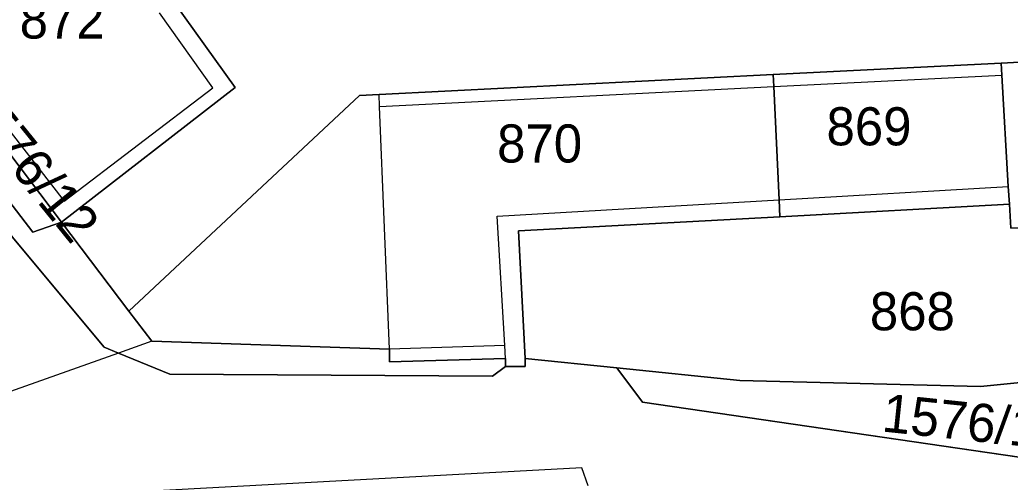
# Model space of a CAD drawing. Extents: x -263943 to -261149, y -1236934 to -1230686.
# Drawn here: x -262583.6 to -262531.6, y -1235359.3 to -1235335 of the extents above; entities that cross this region are included whole.
import ezdxf

# ---------------------------------------------------------------- set-up
doc = ezdxf.new("R2010")
doc.units = 0
for name, color, linetype in [('body_kn', 7, 'Continuous'), ('kladpar_druhypozemkov', 7, 'Continuous'), ('kladpar_hranice', 7, 'Continuous'), ('kladpar_parcelnecisla', 7, 'Continuous'), ('kladpar_plochy', 7, 'Continuous'), ('zappar_hrandruhpozemk', 7, 'Continuous')]:
    doc.layers.add(name, color=color, linetype=linetype)

msp = doc.modelspace()

# ---------------------------------------------------------------- linework, layer by layer
at = {"layer": 'body_kn'}
for p, q in [((-262532.07, -1235337.27), (-262532.07, -1235337.27)), ((-262544.02, -1235337.88), (-262544.02, -1235337.88)), ((-262532.03, -1235337.91), (-262532.03, -1235337.91)), ((-262572.26, -1235338.56), (-262572.26, -1235338.56)), ((-262543.99, -1235338.51), (-262543.99, -1235338.51)), ((-262543.99, -1235338.51), (-262543.99, -1235338.51)), ((-262573.44, -1235338.57), (-262573.44, -1235338.57)), ((-262565.73, -1235338.98), (-262565.73, -1235338.98)), ((-262564.71, -1235338.93), (-262564.71, -1235338.93)), ((-262564.68, -1235339.56), (-262564.68, -1235339.56)), ((-262531.69, -1235343.75), (-262531.69, -1235343.75)), ((-262581.23, -1235344.51), (-262581.23, -1235344.51)), ((-262543.71, -1235344.45), (-262543.71, -1235344.45)), ((-262543.71, -1235344.45), (-262543.71, -1235344.45)), ((-262531.63, -1235344.68), (-262531.63, -1235344.68)), ((-262531.63, -1235344.68), (-262531.63, -1235344.68)), ((-262558.51, -1235345.31), (-262558.51, -1235345.31)), ((-262581.37, -1235345.62), (-262581.37, -1235345.62)), ((-262581.37, -1235345.62), (-262581.37, -1235345.62)), ((-262543.67, -1235345.33), (-262543.67, -1235345.33)), ((-262543.67, -1235345.33), (-262543.67, -1235345.33)), ((-262582.87, -1235346.15), (-262582.87, -1235346.15)), ((-262557.4, -1235346.07), (-262557.4, -1235346.07)), ((-262577.84, -1235350.28), (-262577.84, -1235350.28)), ((-262576.64, -1235351.86), (-262576.64, -1235351.86)), ((-262576.64, -1235351.86), (-262576.64, -1235351.86)), ((-262579.13, -1235352.18), (-262579.13, -1235352.18)), ((-262578.39, -1235352.48), (-262578.39, -1235352.48)), ((-262564.17, -1235352.27), (-262564.17, -1235352.27)), ((-262564.17, -1235352.27), (-262564.17, -1235352.27)), ((-262558.11, -1235352.09), (-262558.11, -1235352.09)), ((-262564.17, -1235352.94), (-262564.17, -1235352.94)), ((-262558.07, -1235352.76), (-262558.07, -1235352.76)), ((-262558.07, -1235352.76), (-262558.07, -1235352.76)), ((-262557.05, -1235352.76), (-262557.05, -1235352.76)), ((-262575.69, -1235353.59), (-262575.69, -1235353.59)), ((-262558.07, -1235353.19), (-262558.07, -1235353.19)), ((-262557.05, -1235353.18), (-262557.05, -1235353.18)), ((-262552.24, -1235353.26), (-262552.24, -1235353.26)), ((-262558.76, -1235353.7), (-262558.76, -1235353.7)), ((-262545.77, -1235353.93), (-262545.77, -1235353.93)), ((-262533.14, -1235354.24), (-262533.14, -1235354.24)), ((-262550.89, -1235355.05), (-262550.89, -1235355.05)), ((-262554.07, -1235358.51), (-262554.07, -1235358.51))]:
    msp.add_line(p, q, dxfattribs=at)
at = {"layer": 'kladpar_druhypozemkov'}
for p, q in [((-262539, -1235339.89), (-262539, -1235339.89)), ((-262556.4, -1235340.29), (-262556.4, -1235340.29)), ((-262536.8, -1235349.49), (-262536.8, -1235349.49)), ((-262533.94, -1235355.64), (-262533.94, -1235355.64))]:
    msp.add_line(p, q, dxfattribs=at)
at = {"layer": 'kladpar_hranice'}
for points in [[(-262558.07, -1235352.76), (-262558.07, -1235353.19), (-262558.76, -1235353.7), (-262575.69, -1235353.59), (-262578.39, -1235352.48), (-262579.13, -1235352.18), (-262583.87, -1235346.5), (-262590.94, -1235337.21), (-262591.51, -1235335.35), (-262586.79, -1235329.76), (-262580.08, -1235323.64), (-262556.5, -1235303.08), (-262551.95, -1235299.72), (-262543.31, -1235292.33), (-262533.94, -1235283.09)], [(-262533.94, -1235283.09), (-262543.31, -1235292.33), (-262551.95, -1235299.72), (-262556.5, -1235303.08), (-262580.08, -1235323.64), (-262586.79, -1235329.76), (-262591.51, -1235335.35), (-262590.94, -1235337.21), (-262583.87, -1235346.5), (-262579.13, -1235352.18), (-262578.39, -1235352.48), (-262575.69, -1235353.59), (-262558.76, -1235353.7), (-262558.07, -1235353.19), (-262557.05, -1235353.18), (-262557.05, -1235352.76), (-262552.24, -1235353.26), (-262550.89, -1235355.05), (-262526.33, -1235358.64), (-262523.65, -1235359.07), (-262522.78, -1235358.56), (-262518.86, -1235358.75), (-262518.32, -1235359.83)], [(-262564.09, -1235311.88), (-262563.67, -1235312.38), (-262562.73, -1235313.49), (-262562.34, -1235313.99), (-262558.56, -1235318.82), (-262566.69, -1235325.35), (-262576.34, -1235332.9), (-262576.03, -1235333.33), (-262575.47, -1235334.1), (-262572.26, -1235338.56), (-262581.37, -1235345.62), (-262589.19, -1235335.31), (-262589.65, -1235334.7), (-262570.94, -1235319.77), (-262571.65, -1235318.89), (-262571.96, -1235318.5), (-262564.09, -1235311.88)], [(-262524.86, -1235336.9), (-262532.07, -1235337.27), (-262544.02, -1235337.88), (-262564.71, -1235338.93), (-262565.73, -1235338.98), (-262577.84, -1235350.28), (-262581.37, -1235345.62), (-262572.26, -1235338.56), (-262575.47, -1235334.1), (-262576.03, -1235333.33), (-262576.34, -1235332.9), (-262566.69, -1235325.35), (-262558.56, -1235318.82), (-262562.34, -1235313.99), (-262559.3, -1235311.59), (-262550.42, -1235323.21), (-262553.72, -1235325.92), (-262549.47, -1235331.58), (-262546, -1235328.95)], [(-262581.37, -1235345.62), (-262582.87, -1235346.15), (-262590.45, -1235336.29), (-262589.19, -1235335.31), (-262581.37, -1235345.62)], [(-262590.45, -1235336.29), (-262582.87, -1235346.15), (-262581.37, -1235345.62), (-262577.84, -1235350.28), (-262576.64, -1235351.86), (-262564.17, -1235352.27), (-262564.17, -1235352.94), (-262558.07, -1235352.76)], [(-262524.86, -1235336.9), (-262524.45, -1235336.88), (-262518.9, -1235353.79), (-262522.12, -1235353.77), (-262528.06, -1235353.73), (-262533.14, -1235354.24), (-262545.77, -1235353.93), (-262552.24, -1235353.26), (-262557.05, -1235352.76), (-262557.4, -1235346.07), (-262543.67, -1235345.33), (-262531.63, -1235344.68), (-262531.55, -1235345.94), (-262524.34, -1235345.76), (-262524.86, -1235336.9)], [(-262531.63, -1235344.68), (-262531.69, -1235343.75), (-262532.03, -1235337.91), (-262532.07, -1235337.27), (-262524.86, -1235336.9), (-262524.34, -1235345.76), (-262531.55, -1235345.94), (-262531.63, -1235344.68)], [(-262531.63, -1235344.68), (-262543.67, -1235345.33), (-262543.71, -1235344.45), (-262543.99, -1235338.51), (-262544.02, -1235337.88), (-262532.07, -1235337.27), (-262532.03, -1235337.91), (-262531.69, -1235343.75), (-262531.63, -1235344.68)], [(-262543.67, -1235345.33), (-262557.4, -1235346.07), (-262557.05, -1235352.76), (-262557.05, -1235353.18), (-262558.07, -1235353.19), (-262558.07, -1235352.76), (-262564.17, -1235352.94), (-262564.17, -1235352.27), (-262576.64, -1235351.86), (-262577.84, -1235350.28), (-262565.73, -1235338.98), (-262564.71, -1235338.93), (-262544.02, -1235337.88), (-262543.99, -1235338.51), (-262543.71, -1235344.45), (-262543.67, -1235345.33)], [(-262522.78, -1235358.56), (-262523.65, -1235359.07), (-262526.33, -1235358.64), (-262550.89, -1235355.05), (-262552.24, -1235353.26), (-262545.77, -1235353.93), (-262533.14, -1235354.24), (-262528.06, -1235353.73), (-262522.12, -1235353.77), (-262522.78, -1235358.56)]]:
    msp.add_lwpolyline(points, dxfattribs=at)
at = {"layer": 'kladpar_plochy'}
for p, q in [((-262583.87, -1235346.5), (-262579.13, -1235352.18)), ((-262579.13, -1235352.18), (-262578.39, -1235352.48)), ((-262578.39, -1235352.48), (-262575.69, -1235353.59)), ((-262557.05, -1235353.18), (-262557.05, -1235352.76)), ((-262557.05, -1235352.76), (-262552.24, -1235353.26)), ((-262575.69, -1235353.59), (-262558.76, -1235353.7)), ((-262558.76, -1235353.7), (-262558.07, -1235353.19)), ((-262558.07, -1235353.19), (-262557.05, -1235353.18)), ((-262552.24, -1235353.26), (-262550.89, -1235355.05)), ((-262550.89, -1235355.05), (-262526.33, -1235358.64))]:
    msp.add_line(p, q, dxfattribs=at)
for points in [[(-262524.86, -1235336.9), (-262532.07, -1235337.27), (-262544.02, -1235337.88), (-262564.71, -1235338.93), (-262565.73, -1235338.98), (-262577.84, -1235350.28), (-262581.37, -1235345.62), (-262572.26, -1235338.56), (-262575.47, -1235334.1), (-262576.03, -1235333.33), (-262576.34, -1235332.9), (-262566.69, -1235325.35), (-262558.56, -1235318.82), (-262562.34, -1235313.99), (-262559.3, -1235311.59), (-262550.42, -1235323.21), (-262553.72, -1235325.92), (-262549.47, -1235331.58), (-262546, -1235328.95), (-262536.26, -1235321.91), (-262549.71, -1235304.04), (-262549.51, -1235303.88), (-262535, -1235316.92), (-262528.36, -1235329.6)], [(-262590.45, -1235336.29), (-262582.87, -1235346.15), (-262581.37, -1235345.62), (-262577.84, -1235350.28), (-262576.64, -1235351.86), (-262564.17, -1235352.27), (-262564.17, -1235352.94), (-262558.07, -1235352.76), (-262558.07, -1235353.19), (-262558.76, -1235353.7), (-262575.69, -1235353.59), (-262578.39, -1235352.48), (-262579.13, -1235352.18), (-262583.87, -1235346.5)]]:
    msp.add_lwpolyline(points, dxfattribs=at)
for points in [[(-262564.09, -1235311.88), (-262563.67, -1235312.38), (-262562.73, -1235313.49), (-262562.34, -1235313.99), (-262558.56, -1235318.82), (-262566.69, -1235325.35), (-262576.34, -1235332.9), (-262576.03, -1235333.33), (-262575.47, -1235334.1), (-262572.26, -1235338.56), (-262581.37, -1235345.62), (-262589.19, -1235335.31), (-262589.65, -1235334.7), (-262570.94, -1235319.77), (-262571.65, -1235318.89), (-262571.96, -1235318.5)], [(-262581.37, -1235345.62), (-262582.87, -1235346.15), (-262590.45, -1235336.29), (-262589.19, -1235335.31)], [(-262524.86, -1235336.9), (-262524.45, -1235336.88), (-262518.9, -1235353.79), (-262522.12, -1235353.77), (-262528.06, -1235353.73), (-262533.14, -1235354.24), (-262545.77, -1235353.93), (-262552.24, -1235353.26), (-262557.05, -1235352.76), (-262557.4, -1235346.07), (-262543.67, -1235345.33), (-262531.63, -1235344.68), (-262531.55, -1235345.94), (-262524.34, -1235345.76)], [(-262531.63, -1235344.68), (-262531.69, -1235343.75), (-262532.03, -1235337.91), (-262532.07, -1235337.27), (-262524.86, -1235336.9), (-262524.34, -1235345.76), (-262531.55, -1235345.94)], [(-262531.63, -1235344.68), (-262543.67, -1235345.33), (-262543.71, -1235344.45), (-262543.99, -1235338.51), (-262544.02, -1235337.88), (-262532.07, -1235337.27), (-262532.03, -1235337.91), (-262531.69, -1235343.75)], [(-262543.67, -1235345.33), (-262557.4, -1235346.07), (-262557.05, -1235352.76), (-262557.05, -1235353.18), (-262558.07, -1235353.19), (-262558.07, -1235352.76), (-262564.17, -1235352.94), (-262564.17, -1235352.27), (-262576.64, -1235351.86), (-262577.84, -1235350.28), (-262565.73, -1235338.98), (-262564.71, -1235338.93), (-262544.02, -1235337.88), (-262543.99, -1235338.51), (-262543.71, -1235344.45)], [(-262522.78, -1235358.56), (-262523.65, -1235359.07), (-262526.33, -1235358.64), (-262550.89, -1235355.05), (-262552.24, -1235353.26), (-262545.77, -1235353.93), (-262533.14, -1235354.24), (-262528.06, -1235353.73), (-262522.12, -1235353.77)]]:
    msp.add_lwpolyline(points, close=True, dxfattribs=at)
at = {"layer": 'zappar_hrandruhpozemk'}
for p, q in [((-262573.44, -1235338.57), (-262576.24, -1235334.64)), ((-262543.99, -1235338.51), (-262532.03, -1235337.91)), ((-262564.68, -1235339.56), (-262543.99, -1235338.51)), ((-262581.23, -1235344.51), (-262573.44, -1235338.57)), ((-262564.68, -1235339.56), (-262564.71, -1235338.93)), ((-262564.17, -1235352.27), (-262564.68, -1235339.56)), ((-262543.71, -1235344.45), (-262531.69, -1235343.75)), ((-262558.51, -1235345.31), (-262543.71, -1235344.45)), ((-262558.11, -1235352.09), (-262558.51, -1235345.31)), ((-262558.11, -1235352.09), (-262564.17, -1235352.27)), ((-262558.07, -1235352.76), (-262558.11, -1235352.09)), ((-262554.07, -1235358.51), (-262588.06, -1235360.35)), ((-262553.73, -1235359.44), (-262554.07, -1235358.51))]:
    msp.add_line(p, q, dxfattribs=at)
for points in [[(-262570.64, -1235320.17), (-262588.8, -1235334.78), (-262581.23, -1235344.51)], [(-262576.64, -1235351.86), (-262578.39, -1235352.48), (-262588.16, -1235355.95)]]:
    msp.add_lwpolyline(points, dxfattribs=at)

# ---------------------------------------------------------------- texts
at = {"layer": 'kladpar_parcelnecisla'}
for s, p in [('872', (-262583.57, -1235335.99)), ('869', (-262541.23, -1235341.59)), ('870', (-262558.515, -1235342.49)), ('868', (-262538.954, -1235351.29))]:
    msp.add_text(s, height=2, dxfattribs=at).set_placement(p)
for s, rotation, p in [('1576/12', 309, (-262586.904, -1235339.343)), ('1576/11', 354, (-262538.371, -1235356.59))]:
    msp.add_text(s, height=2, rotation=rotation, dxfattribs=at).set_placement(p)

doc.saveas('drawing.dxf')
